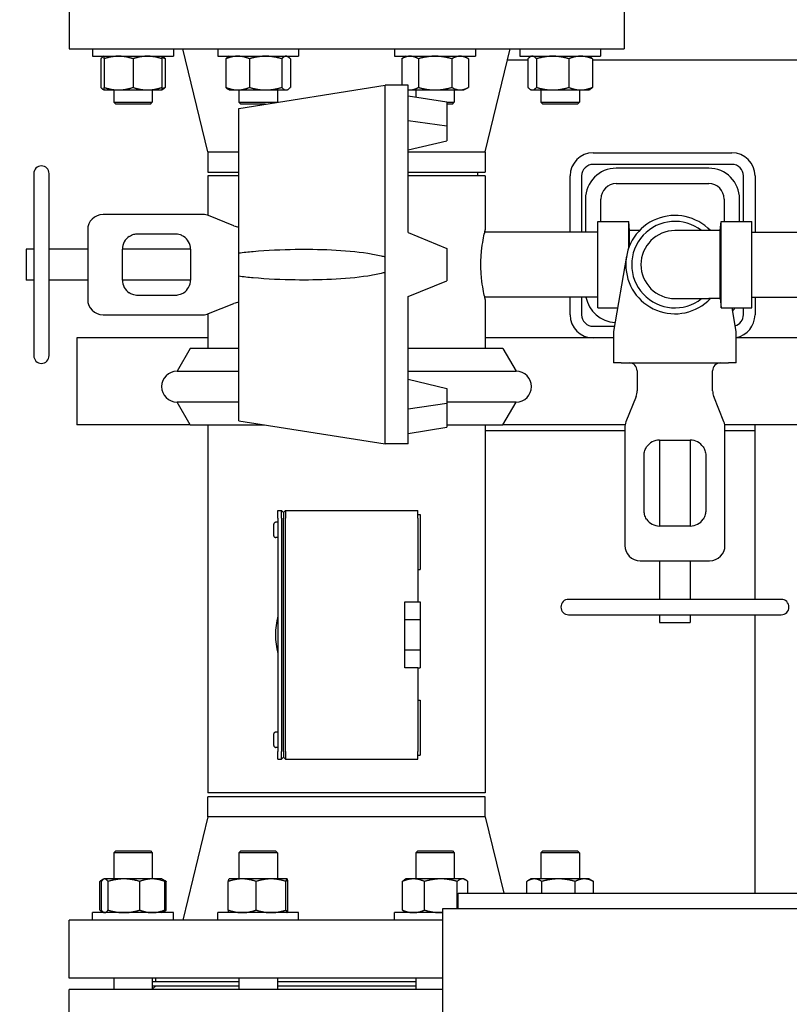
# Model space of a CAD drawing. Header units: inches. Extents: x 24 to 1128, y -69 to 748.
# Tile 307 of 656: x 377 to 390, y 633 to 649. Entities that reach past the tile are written whole.
import ezdxf

# ---------------------------------------------------------------- set-up
doc = ezdxf.new("R2010")
doc.units = ezdxf.units.IN
doc.header["$LTSCALE"] = 32
doc.header["$MEASUREMENT"] = 0
doc.layers.add('Dimension (ANSI)', color=7, linetype='Continuous', lineweight=25)
doc.layers.add('Visible (ANSI)', color=7, linetype='Continuous', lineweight=30)
doc.styles.add('Note Text (ANSI)', font='tahoma.ttf')
doc.dimstyles.new('SB Fraction-16 (ANSI)', dxfattribs={"dimscale": 32, "dimtxt": 0.125, "dimasz": 0.098425, "dimexe": 0.125, "dimexo": 0.0625, "dimgap": 0.031496, "dimtad": 0, "dimtih": 1, "dimtoh": 1, "dimdec": 4, "dimrnd": 1e-08, "dimzin": 0, "dimdsep": 46, "dimlunit": 5, "dimtxsty": 'Note Text (ANSI)', "dimcen": 0.09, "dimdle": 0.393701, "dimclrd": 256, "dimclre": 256, "dimclrt": 256, "dimadec": 0, "dimazin": 3, "dimtfac": 0.96, "dimtofl": 0, "dimtmove": 0, "dimatfit": 3, "dimfxl": 1, "dimfrac": 2, "dimtolj": 1, "dimtzin": 12, "dimlwd": -1, "dimlwe": -1, "dimarcsym": 0})

# ---------------------------------------------------------------- blocks, each defined once
blk = doc.blocks.new('*D18')
at = {"layer": 'Defpoints', "color": 0, "transparency": 16777216}
for p in [(496.281, 687.669), (344.474, 549.669), (496.281, 549.669)]:
    blk.add_point(p, dxfattribs=at)
at = {"layer": 'Dimension (ANSI)', "transparency": 16777216}
for p, q in [((494.281, 687.669), (340.474, 687.669)), ((344.474, 684.519), (344.474, 621.768)), ((344.474, 552.818), (344.474, 615.569)), ((494.281, 549.669), (340.474, 549.669))]:
    blk.add_line(p, q, dxfattribs=at)
for points in [[(343.949, 684.519), (344.999, 684.519), (344.474, 687.669)], [(343.949, 552.818), (344.999, 552.818), (344.474, 549.669)]]:
    blk.add_solid(points, dxfattribs=at)
at = {"layer": 'Dimension (ANSI)', "transparency": 16777216, "insert": (340.372, 620.76), "char_height": 4, "attachment_point": 1, "style": 'Note Text (ANSI)'}
blk.add_mtext('\\A1;138', dxfattribs=at)

msp = doc.modelspace()

# ---------------------------------------------------------------- linework, layer by layer
at = {"layer": 'Visible (ANSI)'}
for p, q in [((378.15563, 649.29603), (378.15563, 648.35603)), ((387.15563, 649.29603), (387.15563, 648.35603)), ((378.15563, 648.35603), (387.15563, 648.35603)), ((378.53483, 648.35603), (378.53483, 648.23403)), ((379.84733, 648.35603), (379.84733, 648.23403)), ((380.40563, 646.6827), (380.00063, 648.35603)), ((380.56432, 648.35603), (380.56432, 648.23403)), ((381.87682, 648.35603), (381.87682, 648.23403)), ((383.43445, 648.35603), (383.43445, 648.23403)), ((384.74695, 648.35603), (384.74695, 648.23403)), ((384.90563, 646.6827), (385.31063, 648.35603)), ((385.46393, 648.35603), (385.46393, 648.23403)), ((386.77643, 648.35603), (386.77643, 648.23403)), ((378.53483, 648.23403), (379.84733, 648.23403)), ((378.66826, 648.19216), (378.66826, 647.7289)), ((378.72233, 648.23403), (378.7058, 648.22448)), ((378.72233, 648.19216), (378.72233, 647.7289)), ((379.19108, 648.19216), (379.19108, 647.7289)), ((379.65983, 648.23403), (379.67637, 648.22448)), ((379.65983, 648.19216), (379.65983, 647.7289)), ((379.71391, 648.19216), (379.71391, 647.7289)), ((380.56432, 648.23403), (381.87682, 648.23403)), ((380.69775, 648.19216), (380.69775, 647.7289)), ((380.75182, 648.23403), (380.73528, 648.22448)), ((381.08048, 648.19216), (381.08048, 647.7289)), ((381.6033, 648.19216), (381.6033, 647.7289)), ((381.68932, 648.23403), (381.70586, 648.22448)), ((381.74339, 648.19216), (381.74339, 647.7289)), ((383.43445, 648.23403), (384.74695, 648.23403)), ((383.62195, 648.23403), (383.54943, 648.19216)), ((383.54943, 648.19216), (383.54943, 647.76228)), ((383.82006, 648.19216), (383.82006, 647.7289)), ((384.36133, 648.19216), (384.36133, 647.7289)), ((384.55945, 648.23403), (384.63196, 648.19216)), ((384.63196, 648.19216), (384.63196, 647.7289)), ((385.59736, 648.16853), (385.26525, 648.16853)), ((385.46393, 648.23403), (386.77643, 648.23403)), ((385.59736, 648.19216), (385.59736, 647.7289)), ((385.65143, 648.23403), (385.6349, 648.22448)), ((385.73745, 648.19216), (385.73745, 647.7289)), ((386.26027, 648.19216), (386.26027, 647.7289)), ((386.58893, 648.23403), (386.60547, 648.22448)), ((386.643, 648.19216), (386.643, 647.7289)), ((390.71813, 648.16853), (386.643, 648.16853)), ((378.72233, 647.68703), (378.7058, 647.69658)), ((378.72233, 647.68703), (378.95671, 647.68703)), ((378.87858, 647.68703), (378.87858, 647.48733)), ((378.95671, 647.68703), (379.42546, 647.68703)), ((379.42546, 647.68703), (379.65983, 647.68703)), ((379.50358, 647.68703), (379.50358, 647.48733)), ((379.65983, 647.68703), (379.67637, 647.69658)), ((380.75182, 647.68703), (380.73528, 647.69658)), ((380.75182, 647.68703), (380.88911, 647.68703)), ((380.88911, 647.68703), (381.34189, 647.68703)), ((380.90563, 647.38728), (383.28063, 647.76228)), ((380.90807, 647.68703), (380.90807, 647.48733)), ((381.34189, 647.68703), (381.67335, 647.68703)), ((381.53307, 647.68703), (381.53307, 647.48733)), ((381.67335, 647.68703), (381.68932, 647.68703)), ((381.68932, 647.68703), (381.70586, 647.69658)), ((383.28063, 644.98186), (383.28063, 647.76228)), ((383.65563, 647.76228), (383.28063, 647.76228)), ((383.65563, 645.37433), (383.65563, 647.76228)), ((383.65563, 647.68703), (383.68475, 647.68703)), ((383.68475, 647.68703), (384.0907, 647.68703)), ((383.7782, 647.68703), (383.7782, 647.57232)), ((384.0907, 647.68703), (384.49665, 647.68703)), ((384.4032, 647.68703), (384.4032, 647.48733)), ((384.49665, 647.68703), (384.55945, 647.68703)), ((384.55945, 647.68703), (384.63196, 647.7289)), ((385.65143, 647.68703), (385.6349, 647.69658)), ((385.65143, 647.68703), (385.6674, 647.68703)), ((385.6674, 647.68703), (385.99886, 647.68703)), ((385.80768, 647.68703), (385.80768, 647.48733)), ((385.99886, 647.68703), (386.45164, 647.68703)), ((386.43268, 647.68703), (386.43268, 647.48733)), ((386.45164, 647.68703), (386.58893, 647.68703)), ((386.58893, 647.68703), (386.60547, 647.69658)), ((378.87858, 647.48733), (379.50358, 647.48733)), ((378.90988, 647.45603), (378.87858, 647.48733)), ((379.47228, 647.45603), (378.90988, 647.45603)), ((379.47228, 647.45603), (379.50358, 647.48733)), ((380.90807, 647.48733), (381.53307, 647.48733)), ((380.93937, 647.45603), (380.90807, 647.48733)), ((381.34105, 647.45603), (380.93937, 647.45603)), ((381.53191, 647.48616), (381.53307, 647.48733)), ((383.65563, 647.59172), (384.28063, 647.49279)), ((384.28063, 647.49279), (384.28063, 647.10371)), ((384.28063, 647.48733), (384.4032, 647.48733)), ((384.3719, 647.45603), (384.28063, 647.45603)), ((384.3719, 647.45603), (384.4032, 647.48733)), ((385.80768, 647.48733), (386.43268, 647.48733)), ((385.83898, 647.45603), (385.80768, 647.48733)), ((386.40138, 647.45603), (385.83898, 647.45603)), ((386.40138, 647.45603), (386.43268, 647.48733)), ((380.90563, 645.0453), (380.90563, 647.38728)), ((383.65563, 647.19236), (384.28063, 647.10371)), ((384.28063, 647.10371), (384.28063, 646.86418)), ((383.65563, 646.71501), (384.28063, 646.86418)), ((380.40563, 646.6827), (380.90563, 646.6827)), ((380.40563, 646.6827), (380.40563, 646.35603)), ((383.65563, 646.6827), (384.90563, 646.6827)), ((384.90563, 646.6827), (384.90563, 646.35603)), ((386.65563, 646.66853), (388.90563, 646.66853)), ((377.58063, 646.33103), (377.58063, 643.38103)), ((377.83063, 643.38103), (377.83063, 646.33103)), ((380.40563, 646.35603), (380.90563, 646.35603)), ((383.65563, 646.35603), (384.90563, 646.35603)), ((384.78063, 646.35603), (384.78063, 646.29353)), ((388.90563, 646.48103), (386.65563, 646.48103)), ((388.53063, 646.41853), (387.03063, 646.41853)), ((380.90563, 646.29353), (380.40563, 646.29353)), ((380.40563, 646.29353), (380.40563, 645.65517)), ((384.90563, 646.29353), (383.65563, 646.29353)), ((384.90563, 646.29353), (384.90563, 645.41853)), ((386.28063, 645.38103), (386.28063, 646.29353)), ((386.46813, 646.29353), (386.46813, 645.38103)), ((389.09313, 645.55653), (389.09313, 646.29353)), ((389.28063, 646.29353), (389.28063, 645.38103)), ((387.03063, 646.16853), (388.53063, 646.16853)), ((386.53063, 645.91853), (386.53063, 645.38103)), ((386.78063, 645.55653), (386.78063, 645.91853)), ((388.78063, 645.91853), (388.78063, 645.55653)), ((389.03063, 645.55653), (389.03063, 645.91853)), ((380.32499, 645.66853), (378.70563, 645.66853)), ((380.82843, 645.48641), (380.41783, 645.65065)), ((386.73113, 644.15553), (386.73113, 645.55653)), ((386.73113, 645.55653), (387.23113, 645.55653)), ((387.23113, 645.12531), (387.23113, 645.55653)), ((387.24513, 645.40703), (387.23113, 645.55653)), ((388.71713, 645.40703), (388.73113, 645.55653)), ((388.73113, 644.15553), (388.73113, 645.55653)), ((388.73113, 645.55653), (389.23113, 645.55653)), ((389.23113, 644.15553), (389.23113, 645.55653)), ((378.45563, 645.41853), (378.45563, 644.85603)), ((383.65563, 645.37433), (384.28063, 645.11624)), ((386.73113, 645.38103), (384.89655, 645.38103)), ((387.24513, 645.1615), (387.24513, 645.40703)), ((387.40545, 645.40703), (387.24513, 645.40703)), ((388.53213, 645.40703), (387.98113, 645.40703)), ((388.71713, 645.40703), (388.53213, 645.40703)), ((388.71713, 644.30503), (388.71713, 645.40703)), ((389.23113, 645.38103), (390.23113, 645.38103)), ((379.26863, 645.35603), (379.87313, 645.35603)), ((377.45563, 645.10603), (377.45563, 644.60603)), ((377.58063, 645.10603), (377.45563, 645.10603)), ((378.45563, 645.10603), (377.83063, 645.10603)), ((379.01863, 644.60603), (379.01863, 645.10603)), ((380.12313, 645.10603), (379.01863, 645.10603)), ((380.12313, 645.10603), (380.12313, 644.60603)), ((384.28063, 645.11624), (384.28063, 644.59579)), ((380.90563, 644.66676), (380.90563, 645.0453)), ((383.28063, 644.7302), (383.28063, 644.98186)), ((387.19573, 644.99073), (386.98684, 643.77277)), ((378.45563, 644.85603), (378.45563, 644.29353)), ((377.58063, 644.60603), (377.45563, 644.60603)), ((378.45563, 644.60603), (377.83063, 644.60603)), ((380.12313, 644.60603), (379.01863, 644.60603)), ((380.90563, 642.32478), (380.90563, 644.66676)), ((383.28063, 641.94978), (383.28063, 644.7302)), ((383.65563, 644.33773), (384.28063, 644.59579)), ((387.24513, 644.55055), (387.24513, 644.55056)), ((379.87313, 644.35603), (379.26863, 644.35603)), ((383.65563, 641.94978), (383.65563, 644.33773)), ((386.73113, 644.33103), (384.89655, 644.33103)), ((384.90563, 644.29353), (384.90563, 643.49853)), ((386.28063, 644.04353), (386.28063, 644.33103)), ((386.46813, 644.33103), (386.46813, 644.04353)), ((387.98113, 644.30503), (388.53213, 644.30503)), ((388.71713, 644.30503), (388.53213, 644.30503)), ((388.71713, 644.30503), (388.73113, 644.15553)), ((389.23113, 644.33103), (390.23113, 644.33103)), ((389.28063, 644.33103), (389.28063, 644.04353)), ((380.41783, 644.06141), (380.82843, 644.22565)), ((386.73113, 644.15553), (387.05248, 644.15553)), ((388.73113, 644.15553), (389.23113, 644.15553)), ((388.97543, 643.77277), (388.90978, 644.15553)), ((389.09313, 644.04353), (389.09313, 644.15553)), ((378.70563, 644.04353), (380.32499, 644.04353)), ((380.40563, 644.05689), (380.40563, 643.49853)), ((386.65563, 643.85603), (387.00112, 643.85603)), ((380.40563, 643.66853), (378.28063, 643.66853)), ((378.28063, 643.66853), (378.28063, 642.25853)), ((386.98504, 643.66853), (384.90563, 643.66853)), ((386.98504, 643.75164), (386.98504, 643.26228)), ((388.97723, 643.26228), (388.97723, 643.75164)), ((394.19611, 643.66853), (388.97723, 643.66853)), ((380.11925, 643.49853), (379.90563, 643.12853)), ((380.90563, 643.49853), (380.11925, 643.49853)), ((385.19201, 643.49853), (383.65563, 643.49853)), ((385.19201, 643.49853), (385.40563, 643.12853)), ((387.11004, 643.26228), (386.98504, 643.26228)), ((387.11004, 643.26228), (388.85223, 643.26228)), ((388.97723, 643.26228), (388.85223, 643.26228)), ((379.90563, 643.12853), (380.90563, 643.12853)), ((383.65563, 643.12853), (385.40563, 643.12853)), ((383.65563, 642.99705), (384.28063, 642.84787)), ((387.36863, 643.13728), (387.36863, 642.81043)), ((388.59363, 642.81043), (388.59363, 643.13728)), ((384.28063, 642.84787), (384.28063, 642.6084)), ((387.35075, 642.71758), (387.18651, 642.30698)), ((388.77575, 642.30698), (388.61151, 642.71758)), ((380.90563, 642.62853), (379.90563, 642.62853)), ((380.11925, 642.25853), (379.90563, 642.62853)), ((383.65563, 642.5197), (384.28063, 642.6084)), ((385.40563, 642.62853), (384.28063, 642.62853)), ((384.28063, 642.6084), (384.28063, 642.41384)), ((385.19201, 642.25853), (385.40563, 642.62853)), ((384.28063, 642.41384), (384.28063, 642.21928)), ((380.11925, 642.25853), (378.28063, 642.25853)), ((380.11925, 642.25853), (381.32522, 642.25853)), ((380.40563, 642.25853), (380.40563, 636.29353)), ((380.90563, 642.32478), (383.28063, 641.94978)), ((383.65563, 642.12034), (384.28063, 642.21928)), ((384.28063, 642.25853), (385.19201, 642.25853)), ((384.90563, 642.25853), (384.90563, 636.29353)), ((387.17261, 642.25853), (385.19201, 642.25853)), ((387.16863, 642.21413), (387.16863, 640.30603)), ((394.38157, 642.25853), (388.78966, 642.25853)), ((388.79363, 640.30603), (388.79363, 642.21413)), ((390.69063, 642.25853), (389.28063, 642.25853)), ((389.28063, 639.43103), (389.28063, 642.25853)), ((384.90563, 642.16853), (387.16863, 642.16853)), ((388.79363, 642.16853), (389.28063, 642.16853)), ((383.65563, 641.94978), (383.28063, 641.94978)), ((387.73113, 642.01228), (388.23113, 642.01228)), ((387.73113, 642.01228), (387.73113, 640.61903)), ((388.23113, 642.01228), (388.23113, 640.61903)), ((387.48113, 640.86903), (387.48113, 641.76228)), ((388.48113, 641.76228), (388.48113, 640.86903)), ((381.54038, 640.87103), (381.60213, 640.87103)), ((381.54038, 640.74603), (381.54038, 640.87103)), ((381.54038, 640.74603), (381.54038, 636.96603)), ((381.60213, 640.87103), (381.63338, 640.83978)), ((381.60213, 640.74603), (381.60213, 640.87103)), ((381.60213, 640.74603), (381.60213, 636.96603)), ((381.63338, 640.83978), (381.66463, 640.87103)), ((381.63338, 640.83978), (381.63338, 640.74603)), ((381.63338, 636.96603), (381.63338, 640.74603)), ((381.66463, 640.87103), (381.66463, 640.74603)), ((381.66463, 640.87103), (383.81038, 640.87103)), ((381.66463, 636.96603), (381.66463, 640.74603)), ((383.81038, 640.74603), (383.81038, 640.87103)), ((383.81038, 640.80853), (383.85038, 640.80853)), ((383.81038, 640.74603), (383.81038, 639.39182)), ((383.85038, 640.80853), (383.85038, 639.91303)), ((381.47538, 640.46281), (381.47538, 640.64924)), ((381.54038, 640.68063), (381.50663, 640.68063)), ((388.23113, 640.61903), (387.73113, 640.61903)), ((381.54038, 640.43143), (381.50663, 640.43143)), ((387.41863, 640.05603), (387.98113, 640.05603)), ((387.73113, 640.05603), (387.73113, 639.43103)), ((387.98113, 640.05603), (388.54363, 640.05603)), ((388.23113, 640.05603), (388.23113, 639.43103)), ((383.81038, 639.91303), (383.85038, 639.91303)), ((383.60038, 639.39182), (383.81038, 639.39182)), ((383.60038, 639.10603), (383.60038, 639.39182)), ((383.81038, 639.39182), (383.85038, 639.39182)), ((383.85038, 639.39182), (383.85038, 639.10603)), ((389.70613, 639.43103), (386.25613, 639.43103)), ((386.25613, 639.18103), (389.70613, 639.18103)), ((387.73113, 639.18103), (387.73113, 639.05603)), ((388.23113, 639.18103), (388.23113, 639.05603)), ((389.28063, 634.66853), (389.28063, 639.18103)), ((383.60038, 639.10603), (383.85038, 639.10603)), ((383.60038, 638.60603), (383.60038, 639.10603)), ((383.85038, 639.10603), (383.85038, 638.60603)), ((387.73113, 639.05603), (388.23113, 639.05603)), ((383.85038, 638.60603), (383.60038, 638.60603)), ((383.60038, 638.32024), (383.60038, 638.60603)), ((383.85038, 638.60603), (383.85038, 638.32024)), ((383.81038, 638.32024), (383.60038, 638.32024)), ((383.81038, 638.32024), (383.85038, 638.32024)), ((383.81038, 638.32024), (383.81038, 636.96603)), ((383.81038, 637.79903), (383.85038, 637.79903)), ((383.85038, 637.79903), (383.85038, 636.90353)), ((381.47538, 637.06281), (381.47538, 637.24924)), ((381.54038, 637.28063), (381.50663, 637.28063)), ((381.54038, 637.03143), (381.50663, 637.03143)), ((381.54038, 636.84103), (381.54038, 636.96603)), ((381.60213, 636.84103), (381.60213, 636.96603)), ((381.63338, 636.96603), (381.63338, 636.87228)), ((381.66463, 636.96603), (381.66463, 636.84103)), ((383.81038, 636.84103), (383.81038, 636.96603)), ((381.54038, 636.84103), (381.60213, 636.84103)), ((381.63338, 636.87228), (381.60213, 636.84103)), ((381.63338, 636.87228), (381.66463, 636.84103)), ((381.66463, 636.84103), (383.81038, 636.84103)), ((383.81038, 636.90353), (383.85038, 636.90353)), ((384.90563, 636.29353), (380.40563, 636.29353)), ((384.90563, 636.23103), (380.40563, 636.23103)), ((380.40563, 635.90436), (380.40563, 636.23103)), ((384.90563, 635.90436), (384.90563, 636.23103)), ((380.40563, 635.90436), (380.00063, 634.23103)), ((384.90563, 635.90436), (380.40563, 635.90436)), ((384.90563, 635.90436), (385.20474, 634.66853)), ((378.90988, 635.35603), (378.87858, 635.32473)), ((379.50358, 635.32473), (378.87858, 635.32473)), ((378.87858, 635.32473), (378.87858, 634.90003)), ((378.90988, 635.35603), (379.47228, 635.35603)), ((379.47228, 635.35603), (379.50358, 635.32473)), ((379.50358, 635.32473), (379.50358, 634.90003)), ((380.93937, 635.35603), (380.90807, 635.32473)), ((381.53307, 635.32473), (380.90807, 635.32473)), ((380.90807, 635.32473), (380.90807, 634.90003)), ((380.93937, 635.35603), (381.50177, 635.35603)), ((381.50177, 635.35603), (381.53307, 635.32473)), ((381.53307, 635.32473), (381.53307, 634.90003)), ((383.8095, 635.35603), (383.7782, 635.32473)), ((384.4032, 635.32473), (383.7782, 635.32473)), ((383.7782, 635.32473), (383.7782, 634.90003)), ((383.8095, 635.35603), (384.3719, 635.35603)), ((384.3719, 635.35603), (384.4032, 635.32473)), ((384.4032, 635.32473), (384.4032, 634.90003)), ((385.83898, 635.35603), (385.80768, 635.32473)), ((386.43268, 635.32473), (385.80768, 635.32473)), ((385.80768, 635.32473), (385.80768, 634.90003)), ((385.83898, 635.35603), (386.40138, 635.35603)), ((386.40138, 635.35603), (386.43268, 635.32473)), ((386.43268, 635.32473), (386.43268, 634.90003)), ((378.65079, 634.3949), (378.65079, 634.85816)), ((378.71262, 634.89442), (378.66699, 634.86808)), ((378.67759, 634.3949), (378.67759, 634.85816)), ((378.72233, 634.90003), (378.71262, 634.89442)), ((378.73186, 634.90003), (378.72233, 634.90003)), ((379.04288, 634.90003), (378.73186, 634.90003)), ((378.78613, 634.3949), (378.78613, 634.85816)), ((379.50211, 634.90003), (379.04288, 634.90003)), ((379.29963, 634.3949), (379.29963, 634.85816)), ((379.65983, 634.90003), (379.50211, 634.90003)), ((379.65983, 634.90003), (379.66955, 634.89442)), ((379.66955, 634.89442), (379.71518, 634.86808)), ((379.70458, 634.3949), (379.70458, 634.85816)), ((379.73138, 634.3949), (379.73138, 634.85816)), ((380.73646, 634.3949), (380.73646, 634.85816)), ((380.75182, 634.90003), (380.75098, 634.89954)), ((380.96232, 634.90003), (380.75182, 634.90003)), ((381.43022, 634.90003), (380.96232, 634.90003)), ((381.18817, 634.3949), (381.18817, 634.85816)), ((381.68848, 634.90003), (381.43022, 634.90003)), ((381.67228, 634.3949), (381.67228, 634.85816)), ((381.68932, 634.90003), (381.68848, 634.90003)), ((381.68932, 634.90003), (381.69016, 634.89954)), ((381.70468, 634.3949), (381.70468, 634.85816)), ((383.56042, 634.3949), (383.56042, 634.85816)), ((383.62195, 634.90003), (383.5966, 634.8854)), ((383.73999, 634.90003), (383.62195, 634.90003)), ((384.1847, 634.90003), (383.73999, 634.90003)), ((383.91956, 634.3949), (383.91956, 634.85816)), ((384.5354, 634.90003), (384.1847, 634.90003)), ((384.44983, 634.41853), (384.44983, 634.85816)), ((384.55945, 634.90003), (384.5354, 634.90003)), ((384.55945, 634.90003), (384.58479, 634.8854)), ((384.62097, 634.66853), (384.62097, 634.85816)), ((385.57989, 634.66853), (385.57989, 634.85816)), ((385.65143, 634.90003), (385.59609, 634.86808)), ((385.70093, 634.90003), (385.65143, 634.90003)), ((386.09212, 634.90003), (385.70093, 634.90003)), ((385.82197, 634.66853), (385.82197, 634.85816)), ((386.51137, 634.90003), (386.09212, 634.90003)), ((386.36227, 634.66853), (386.36227, 634.85816)), ((386.58893, 634.90003), (386.51137, 634.90003)), ((386.58893, 634.90003), (386.64427, 634.86808)), ((386.66048, 634.66853), (386.66048, 634.85816)), ((384.46443, 634.66853), (397.71813, 634.66853)), ((384.46443, 634.41853), (384.46443, 634.66853)), ((378.71262, 634.35864), (378.66699, 634.38498)), ((379.66955, 634.35864), (379.71518, 634.38498)), ((383.62195, 634.35303), (383.5966, 634.36766)), ((384.21443, 634.41853), (418.94495, 634.41853)), ((384.21443, 631.79353), (384.21443, 634.41853)), ((384.21443, 634.23103), (378.15563, 634.23103)), ((378.15563, 633.29103), (378.15563, 634.23103)), ((379.84733, 634.35303), (378.53483, 634.35303)), ((378.53483, 634.23103), (378.53483, 634.35303)), ((378.72233, 634.35303), (378.71262, 634.35864)), ((379.65983, 634.35303), (379.66955, 634.35864)), ((379.84733, 634.23103), (379.84733, 634.35303)), ((381.87682, 634.35303), (380.56432, 634.35303)), ((380.56432, 634.23103), (380.56432, 634.35303)), ((380.75182, 634.35303), (380.75098, 634.35352)), ((381.68932, 634.35303), (381.69016, 634.35352)), ((381.87682, 634.23103), (381.87682, 634.35303)), ((384.21443, 634.35303), (383.43445, 634.35303)), ((383.43445, 634.23103), (383.43445, 634.35303)), ((384.21443, 633.29103), (378.15563, 633.29103)), ((378.87858, 633.29103), (378.87858, 633.10853)), ((379.50358, 633.29103), (379.50358, 633.10853)), ((379.56063, 633.23103), (379.56063, 633.29103)), ((380.90807, 633.29103), (380.90807, 633.10853)), ((381.53307, 633.29103), (381.53307, 633.10853)), ((383.7782, 633.29103), (383.7782, 633.10853)), ((384.21443, 633.10853), (378.15563, 633.10853)), ((378.15563, 632.16853), (378.15563, 633.10853)), ((380.90807, 633.23103), (379.50358, 633.23103)), ((379.50358, 633.16853), (380.90807, 633.16853)), ((379.56063, 633.16853), (379.50358, 633.11148)), ((383.7782, 633.23103), (381.53307, 633.23103)), ((381.53307, 633.16853), (383.7782, 633.16853))]:
    msp.add_line(p, q, dxfattribs=at)
for centre, radius, start, end in [((386.65563, 646.29353), 0.375, 90, 180), ((388.90563, 646.29353), 0.375, 0, 90), ((377.70563, 646.33103), 0.125, 0, 180), ((386.65563, 646.29353), 0.1875, 90, 180), ((387.03063, 645.91853), 0.5, 90, 180), ((388.53063, 645.91853), 0.5, 0, 90), ((388.90563, 646.29353), 0.1875, 0, 90), ((387.03063, 645.91853), 0.25, 90, 180), ((388.53063, 645.91853), 0.25, 0, 90), ((378.70563, 645.41853), 0.25, 90, 180), ((380.32499, 645.41853), 0.25, 68.198591, 90), ((387.98113, 644.85603), 0.79687, 43.745077, 316.254923), ((387.98113, 644.85603), 0.7005, 51.86714, 308.13286), ((380.92128, 645.71853), 0.25, 248.198591, 266.411948), ((387.98113, 644.85603), 0.551, 90, 270), ((379.26863, 645.10603), 0.25, 123.55731, 180), ((379.87313, 645.10603), 0.25, 0, 56.44269), ((379.26863, 644.60603), 0.25, 180, 236.44269), ((379.87313, 644.60603), 0.25, 303.55731, 0), ((378.70563, 644.29353), 0.25, 180, 270), ((387.03063, 644.41853), 0.5, 190.078658, 267.852532), ((380.92128, 643.99353), 0.25, 93.588052, 111.801409), ((388.53063, 644.41853), 0.5, 320.915348, 328.264413), ((380.32499, 644.29353), 0.25, 270, 291.801409), ((386.65563, 644.04353), 0.375, 180, 270), ((386.65563, 644.04353), 0.1875, 180, 270), ((388.90563, 644.04353), 0.1875, 286.784574, 0), ((388.90563, 644.04353), 0.375, 281.006285, 0), ((387.11004, 643.75164), 0.125, 170.268146, 180), ((388.85223, 643.75164), 0.125, 0, 9.731854), ((377.70563, 643.38103), 0.125, 180, 0), ((387.24363, 643.13728), 0.125, 0, 90), ((388.71863, 643.13728), 0.125, 90, 180), ((379.90563, 642.87853), 0.25, 90, 270), ((385.40563, 642.87853), 0.25, 270, 90), ((387.11863, 642.81043), 0.25, 338.198591, 0), ((388.84363, 642.81043), 0.25, 180, 201.801409), ((387.41863, 642.21413), 0.25, 158.198591, 180), ((388.54363, 642.21413), 0.25, 0, 21.801409), ((387.73113, 641.76228), 0.25, 90, 146.44269), ((388.23113, 641.76228), 0.25, 33.55731, 90), ((387.73113, 640.86903), 0.25, 213.55731, 270), ((388.23113, 640.86903), 0.25, 270, 326.44269), ((387.41863, 640.30603), 0.25, 180, 270), ((388.54363, 640.30603), 0.25, 270, 0), ((386.25613, 639.30603), 0.125, 90, 270), ((389.70613, 639.30603), 0.125, 270, 90), ((382.65563, 638.85603), 1.155, 164.924606, 195.075394)]:
    msp.add_arc(centre, radius, start, end, dxfattribs=at)
for points, weights in [([(378.72233, 648.23169), (378.69712, 648.22435), (378.66826, 648.19216)], [1.01375847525, 1.02892942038, 1]), ([(378.72233, 648.19216), (378.72233, 648.23403), (378.72233, 648.23403)], [1, 1.0379548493, 1]), ([(378.95671, 648.23403), (378.84794, 648.23403), (378.72233, 648.19216)], [1, 1.0379548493, 1]), ([(379.19108, 648.19216), (379.06548, 648.23403), (378.95671, 648.23403)], [1, 1.0379548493, 1]), ([(379.42546, 648.23403), (379.31669, 648.23403), (379.19108, 648.19216)], [1, 1.0379548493, 1]), ([(379.65983, 648.19216), (379.53423, 648.23403), (379.42546, 648.23403)], [1, 1.0379548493, 1]), ([(379.65983, 648.23403), (379.65983, 648.23403), (379.65983, 648.19216)], [1, 1.0379548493, 1]), ([(379.71391, 648.19216), (379.686, 648.20356), (379.65983, 648.21173)], [1, 1.01005189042, 1.01477953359]), ([(379.67637, 648.22448), (379.69412, 648.21424), (379.71391, 648.19216)], [1.01895290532, 1.01965956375, 1]), ([(380.88911, 648.23403), (380.8003, 648.23403), (380.69775, 648.19216)], [1, 1.0379548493, 1]), ([(380.69775, 648.19216), (380.71754, 648.21424), (380.73528, 648.22448)], [1, 1.01965956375, 1.01895290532]), ([(381.08048, 648.19216), (380.97793, 648.23403), (380.88911, 648.23403)], [1, 1.0379548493, 1]), ([(381.34189, 648.23403), (381.22057, 648.23403), (381.08048, 648.19216)], [1, 1.0379548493, 1]), ([(381.6033, 648.19216), (381.46321, 648.23403), (381.34189, 648.23403)], [1, 1.0379548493, 1]), ([(381.67335, 648.23403), (381.64084, 648.23403), (381.6033, 648.19216)], [1, 1.0379548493, 1]), ([(381.74339, 648.19216), (381.70586, 648.23403), (381.67335, 648.23403)], [1, 1.0379548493, 1]), ([(383.68475, 648.23403), (383.62195, 648.23403), (383.54943, 648.19216)], [1, 1.0379548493, 1]), ([(383.82006, 648.19216), (383.74755, 648.23403), (383.68475, 648.23403)], [1, 1.0379548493, 1]), ([(384.0907, 648.23403), (383.96509, 648.23403), (383.82006, 648.19216)], [1, 1.0379548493, 1]), ([(384.36133, 648.19216), (384.2163, 648.23403), (384.0907, 648.23403)], [1, 1.0379548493, 1]), ([(384.49665, 648.23403), (384.43384, 648.23403), (384.36133, 648.19216)], [1, 1.0379548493, 1]), ([(384.63196, 648.19216), (384.55945, 648.23403), (384.49665, 648.23403)], [1, 1.0379548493, 1]), ([(385.6674, 648.23403), (385.6349, 648.23403), (385.59736, 648.19216)], [1, 1.0379548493, 1]), ([(385.73745, 648.19216), (385.69991, 648.23403), (385.6674, 648.23403)], [1, 1.0379548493, 1]), ([(385.99886, 648.23403), (385.87754, 648.23403), (385.73745, 648.19216)], [1, 1.0379548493, 1]), ([(386.26027, 648.19216), (386.12018, 648.23403), (385.99886, 648.23403)], [1, 1.0379548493, 1]), ([(386.45164, 648.23403), (386.36282, 648.23403), (386.26027, 648.19216)], [1, 1.0379548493, 1]), ([(386.643, 648.19216), (386.54045, 648.23403), (386.45164, 648.23403)], [1, 1.0379548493, 1]), ([(386.60547, 648.22448), (386.62321, 648.21424), (386.643, 648.19216)], [1.01895290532, 1.01965956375, 1]), ([(378.66826, 647.7289), (378.69712, 647.69671), (378.72233, 647.68937)], [1, 1.02892942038, 1.01375847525]), ([(378.72233, 647.68703), (378.72233, 647.68703), (378.72233, 647.7289)], [1, 1.0379548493, 1]), ([(378.72233, 647.7289), (378.84794, 647.68703), (378.95671, 647.68703)], [1, 1.0379548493, 1]), ([(378.95671, 647.68703), (379.06548, 647.68703), (379.19108, 647.7289)], [1, 1.0379548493, 1]), ([(379.19108, 647.7289), (379.31669, 647.68703), (379.42546, 647.68703)], [1, 1.0379548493, 1]), ([(379.42546, 647.68703), (379.53423, 647.68703), (379.65983, 647.7289)], [1, 1.0379548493, 1]), ([(379.65983, 647.70933), (379.686, 647.7175), (379.71391, 647.7289)], [1.01477953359, 1.01005189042, 1]), ([(379.65983, 647.7289), (379.65983, 647.68703), (379.65983, 647.68703)], [1, 1.0379548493, 1]), ([(379.71391, 647.7289), (379.69412, 647.70682), (379.67637, 647.69658)], [1, 1.01965956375, 1.01895290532]), ([(380.73528, 647.69658), (380.71754, 647.70682), (380.69775, 647.7289)], [1.01895290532, 1.01965956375, 1]), ([(380.69775, 647.7289), (380.8003, 647.68703), (380.88911, 647.68703)], [1, 1.0379548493, 1]), ([(380.88911, 647.68703), (380.97793, 647.68703), (381.08048, 647.7289)], [1, 1.0379548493, 1]), ([(381.08048, 647.7289), (381.22057, 647.68703), (381.34189, 647.68703)], [1, 1.0379548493, 1]), ([(381.34189, 647.68703), (381.46321, 647.68703), (381.6033, 647.7289)], [1, 1.0379548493, 1]), ([(381.6033, 647.7289), (381.64084, 647.68703), (381.67335, 647.68703)], [1, 1.0379548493, 1]), ([(381.67335, 647.68703), (381.70586, 647.68703), (381.74339, 647.7289)], [1, 1.0379548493, 1]), ([(383.65563, 647.68911), (383.67025, 647.68703), (383.68475, 647.68703)], [1.01320985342, 1.00851541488, 1]), ([(383.68475, 647.68703), (383.74755, 647.68703), (383.82006, 647.7289)], [1, 1.0379548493, 1]), ([(383.82006, 647.7289), (383.96509, 647.68703), (384.0907, 647.68703)], [1, 1.0379548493, 1]), ([(384.0907, 647.68703), (384.2163, 647.68703), (384.36133, 647.7289)], [1, 1.0379548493, 1]), ([(384.36133, 647.7289), (384.43384, 647.68703), (384.49665, 647.68703)], [1, 1.0379548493, 1]), ([(384.49665, 647.68703), (384.55945, 647.68703), (384.63196, 647.7289)], [1, 1.0379548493, 1]), ([(385.59736, 647.7289), (385.6349, 647.68703), (385.6674, 647.68703)], [1, 1.0379548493, 1]), ([(385.6674, 647.68703), (385.69991, 647.68703), (385.73745, 647.7289)], [1, 1.0379548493, 1]), ([(385.73745, 647.7289), (385.87754, 647.68703), (385.99886, 647.68703)], [1, 1.0379548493, 1]), ([(385.99886, 647.68703), (386.12018, 647.68703), (386.26027, 647.7289)], [1, 1.0379548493, 1]), ([(386.26027, 647.7289), (386.36282, 647.68703), (386.45164, 647.68703)], [1, 1.0379548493, 1]), ([(386.45164, 647.68703), (386.54045, 647.68703), (386.643, 647.7289)], [1, 1.0379548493, 1]), ([(386.643, 647.7289), (386.62321, 647.70682), (386.60547, 647.69658)], [1, 1.01965956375, 1.01895290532]), ([(378.69936, 634.88432), (378.67614, 634.87452), (378.65079, 634.85816)], [1.01791936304, 1.01449643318, 1]), ([(378.73186, 634.90003), (378.70667, 634.90003), (378.67759, 634.85816)], [1, 1.0379548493, 1]), ([(378.78613, 634.85816), (378.75704, 634.90003), (378.73186, 634.90003)], [1, 1.0379548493, 1]), ([(379.04288, 634.90003), (378.92372, 634.90003), (378.78613, 634.85816)], [1, 1.0379548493, 1]), ([(379.29963, 634.85816), (379.16204, 634.90003), (379.04288, 634.90003)], [1, 1.0379548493, 1]), ([(379.50211, 634.90003), (379.40813, 634.90003), (379.29963, 634.85816)], [1, 1.0379548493, 1]), ([(379.70458, 634.85816), (379.59608, 634.90003), (379.50211, 634.90003)], [1, 1.0379548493, 1]), ([(379.66955, 634.89442), (379.68599, 634.88493), (379.70458, 634.85816)], [1.01768117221, 1.02393721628, 1]), ([(379.73138, 634.85816), (379.70963, 634.86956), (379.68925, 634.87773)], [1, 1.01005189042, 1.01477953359]), ([(379.71518, 634.86808), (379.72315, 634.86348), (379.73138, 634.85816)], [1.00817877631, 1.00466202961, 1]), ([(380.96232, 634.90003), (380.8575, 634.90003), (380.73646, 634.85816)], [1, 1.0379548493, 1]), ([(380.73646, 634.85816), (380.74423, 634.89565), (380.75098, 634.89954)], [1, 1.03384986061, 1.00732203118]), ([(381.18817, 634.85816), (381.06713, 634.90003), (380.96232, 634.90003)], [1, 1.0379548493, 1]), ([(381.43022, 634.90003), (381.31789, 634.90003), (381.18817, 634.85816)], [1, 1.0379548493, 1]), ([(381.67228, 634.85816), (381.54256, 634.90003), (381.43022, 634.90003)], [1, 1.0379548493, 1]), ([(381.68848, 634.90003), (381.68096, 634.90003), (381.67228, 634.85816)], [1, 1.0379548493, 1]), ([(381.70468, 634.85816), (381.696, 634.90003), (381.68848, 634.90003)], [1, 1.0379548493, 1]), ([(383.73999, 634.90003), (383.65665, 634.90003), (383.56042, 634.85816)], [1, 1.0379548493, 1]), ([(383.56042, 634.85816), (383.57934, 634.87543), (383.5966, 634.8854)], [1, 1.01531135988, 1.01826921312]), ([(383.91956, 634.85816), (383.82333, 634.90003), (383.73999, 634.90003)], [1, 1.0379548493, 1]), ([(384.1847, 634.90003), (384.06165, 634.90003), (383.91956, 634.85816)], [1, 1.0379548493, 1]), ([(384.44983, 634.85816), (384.30775, 634.90003), (384.1847, 634.90003)], [1, 1.0379548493, 1]), ([(384.5354, 634.90003), (384.49569, 634.90003), (384.44983, 634.85816)], [1, 1.0379548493, 1]), ([(384.62097, 634.85816), (384.57511, 634.90003), (384.5354, 634.90003)], [1, 1.0379548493, 1]), ([(385.70093, 634.90003), (385.64475, 634.90003), (385.57989, 634.85816)], [1, 1.0379548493, 1]), ([(385.82197, 634.85816), (385.75711, 634.90003), (385.70093, 634.90003)], [1, 1.0379548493, 1]), ([(386.09212, 634.90003), (385.96675, 634.90003), (385.82197, 634.85816)], [1, 1.0379548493, 1]), ([(386.36227, 634.85816), (386.2175, 634.90003), (386.09212, 634.90003)], [1, 1.0379548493, 1]), ([(386.51137, 634.90003), (386.44217, 634.90003), (386.36227, 634.85816)], [1, 1.0379548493, 1]), ([(386.66048, 634.85816), (386.58057, 634.90003), (386.51137, 634.90003)], [1, 1.0379548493, 1]), ([(386.64427, 634.86808), (386.65224, 634.86348), (386.66048, 634.85816)], [1.00817877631, 1.00466202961, 1]), ([(378.65079, 634.3949), (378.67614, 634.37854), (378.69936, 634.36874)], [1, 1.01449643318, 1.01791936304]), ([(378.67759, 634.3949), (378.70667, 634.35303), (378.73186, 634.35303)], [1, 1.0379548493, 1]), ([(378.73186, 634.35303), (378.75704, 634.35303), (378.78613, 634.3949)], [1, 1.0379548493, 1]), ([(378.78613, 634.3949), (378.92372, 634.35303), (379.04288, 634.35303)], [1, 1.0379548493, 1]), ([(379.04288, 634.35303), (379.16204, 634.35303), (379.29963, 634.3949)], [1, 1.0379548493, 1]), ([(379.29963, 634.3949), (379.40813, 634.35303), (379.50211, 634.35303)], [1, 1.0379548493, 1]), ([(379.50211, 634.35303), (379.59608, 634.35303), (379.70458, 634.3949)], [1, 1.0379548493, 1]), ([(379.70458, 634.3949), (379.68599, 634.36813), (379.66955, 634.35864)], [1, 1.02393721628, 1.01768117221]), ([(379.68925, 634.37533), (379.70963, 634.3835), (379.73138, 634.3949)], [1.01477953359, 1.01005189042, 1]), ([(379.73138, 634.3949), (379.72315, 634.38958), (379.71518, 634.38498)], [1, 1.00466202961, 1.00817877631]), ([(380.75098, 634.35352), (380.74423, 634.35741), (380.73646, 634.3949)], [1.00732203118, 1.03384986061, 1]), ([(380.73646, 634.3949), (380.8575, 634.35303), (380.96232, 634.35303)], [1, 1.0379548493, 1]), ([(380.96232, 634.35303), (381.06713, 634.35303), (381.18817, 634.3949)], [1, 1.0379548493, 1]), ([(381.18817, 634.3949), (381.31789, 634.35303), (381.43022, 634.35303)], [1, 1.0379548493, 1]), ([(381.43022, 634.35303), (381.54256, 634.35303), (381.67228, 634.3949)], [1, 1.0379548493, 1]), ([(381.67228, 634.3949), (381.68096, 634.35303), (381.68848, 634.35303)], [1, 1.0379548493, 1]), ([(381.68848, 634.35303), (381.696, 634.35303), (381.70468, 634.3949)], [1, 1.0379548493, 1]), ([(383.5966, 634.36766), (383.57934, 634.37763), (383.56042, 634.3949)], [1.01826921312, 1.01531135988, 1]), ([(383.56042, 634.3949), (383.65665, 634.35303), (383.73999, 634.35303)], [1, 1.0379548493, 1]), ([(383.73999, 634.35303), (383.82333, 634.35303), (383.91956, 634.3949)], [1, 1.0379548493, 1]), ([(383.91956, 634.3949), (384.06165, 634.35303), (384.1847, 634.35303)], [1, 1.0379548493, 1]), ([(384.1847, 634.35303), (384.19955, 634.35303), (384.21443, 634.3536)], [1, 1.0044327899, 1.00783015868])]:
    msp.add_rational_spline(points, weights, degree=2, dxfattribs=at)
for points, knots in [([(384.90563, 644.29353), (384.90563, 644.29353), (384.90477, 644.29694), (384.90126, 644.31125), (384.89861, 644.32215), (384.8886, 644.36527), (384.87914, 644.40851), (384.86126, 644.50806), (384.85166, 644.57111), (384.84142, 644.67498), (384.8387, 644.71112), (384.83508, 644.78391), (384.83419, 644.82055), (384.83419, 644.89151), (384.83508, 644.92815), (384.8387, 645.00094), (384.84142, 645.03708), (384.85166, 645.14095), (384.86126, 645.204), (384.87914, 645.30355), (384.8886, 645.34679), (384.89861, 645.38991), (384.90126, 645.40081), (384.90477, 645.41512), (384.90563, 645.41853), (384.90563, 645.41853)], [2.16268044, 2.16268044, 2.16268044, 2.16268044, 2.4329966, 2.4329966, 2.70331276, 2.70331276, 3.24394507, 3.24394507, 3.78465298, 3.78465298, 4.05500693, 4.05500693, 4.32536089, 4.32536089, 4.59571485, 4.59571485, 4.8660688, 4.8660688, 5.40677671, 5.40677671, 5.94740902, 5.94740902, 6.21772518, 6.21772518, 6.48804133, 6.48804133, 6.48804133, 6.48804133]), ([(379.13044, 645.31436), (379.15376, 645.32983), (379.19881, 645.34982), (379.24764, 645.35603), (379.26863, 645.35603)], [0, 0, 0, 0, 0.319889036, 0.559805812, 0.559805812, 0.559805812, 0.559805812]), ([(379.87313, 645.35603), (379.90112, 645.35603), (379.94986, 645.34774), (379.99383, 645.32597), (380.01133, 645.31436)], [-5.227447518, -5.227447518, -5.227447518, -5.227447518, -4.907558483, -4.667641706, -4.667641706, -4.667641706, -4.667641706]), ([(380.90563, 645.0453), (380.98317, 645.05528), (381.06183, 645.0636), (381.37336, 645.09165), (381.60785, 645.10181), (382.00628, 645.10766), (382.20951, 645.10547), (382.61476, 645.08587), (382.81679, 645.0688), (383.06769, 645.03037), (383.14245, 645.01701), (383.23744, 644.99389), (383.25924, 644.98815), (383.28063, 644.98186)], [1.08845993, 1.08845993, 1.08845993, 1.08845993, 1.64749949, 1.64749949, 3.29499898, 3.29499898, 4.72115011, 4.72115011, 6.14730124, 6.14730124, 6.68180599, 6.68180599, 6.84263001, 6.84263001, 6.84263001, 6.84263001]), ([(383.28063, 644.7302), (383.25924, 644.72391), (383.23744, 644.71817), (383.14245, 644.69505), (383.06769, 644.68169), (382.81679, 644.64326), (382.61476, 644.62619), (382.20951, 644.60659), (382.00628, 644.6044), (381.60785, 644.61025), (381.37336, 644.62041), (381.06183, 644.64846), (380.98317, 644.65678), (380.90563, 644.66676)], [8.07902497, 8.07902497, 8.07902497, 8.07902497, 8.23984899, 8.23984899, 8.77435374, 8.77435374, 10.20050487, 10.20050487, 11.626656, 11.626656, 13.27415549, 13.27415549, 13.83319505, 13.83319505, 13.83319505, 13.83319505]), ([(379.26863, 644.35603), (379.24065, 644.35603), (379.19191, 644.36432), (379.14793, 644.38609), (379.13044, 644.3977)], [-5.227447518, -5.227447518, -5.227447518, -5.227447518, -4.907558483, -4.667641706, -4.667641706, -4.667641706, -4.667641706]), ([(380.01133, 644.3977), (379.99383, 644.38609), (379.94986, 644.36432), (379.90112, 644.35603), (379.87313, 644.35603)], [0, 0, 0, 0, 0.239916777, 0.559805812, 0.559805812, 0.559805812, 0.559805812]), ([(387.48113, 641.76228), (387.48113, 641.79027), (387.48942, 641.83901), (387.5112, 641.88298), (387.5228, 641.90047)], [-5.227447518, -5.227447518, -5.227447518, -5.227447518, -4.907558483, -4.667641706, -4.667641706, -4.667641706, -4.667641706]), ([(388.43947, 641.90047), (388.45107, 641.88298), (388.47284, 641.83901), (388.48113, 641.79027), (388.48113, 641.76228)], [-4.667641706, -4.667641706, -4.667641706, -4.667641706, -4.427724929, -4.107835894, -4.107835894, -4.107835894, -4.107835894]), ([(387.5228, 640.73084), (387.50733, 640.75416), (387.48734, 640.7992), (387.48113, 640.84804), (387.48113, 640.86903)], [-4.667641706, -4.667641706, -4.667641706, -4.667641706, -4.34775267, -4.107835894, -4.107835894, -4.107835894, -4.107835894]), ([(388.48113, 640.86903), (388.48113, 640.84804), (388.47492, 640.7992), (388.45494, 640.75416), (388.43947, 640.73084)], [-0.559805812, -0.559805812, -0.559805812, -0.559805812, -0.319889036, 0, 0, 0, 0]), ([(381.50663, 640.68063), (381.50278, 640.68063), (381.49825, 640.67973), (381.49113, 640.67677), (381.48728, 640.67419), (381.48182, 640.66872), (381.47925, 640.66486), (381.47629, 640.6577), (381.47538, 640.65313), (381.47538, 640.64924)], [0, 0, 0, 0, 0.029351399, 0.029351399, 0.058751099, 0.058751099, 0.088228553, 0.088228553, 0.117814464, 0.117814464, 0.117814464, 0.117814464]), ([(381.47538, 640.46281), (381.47538, 640.45893), (381.47629, 640.45436), (381.47925, 640.4472), (381.48182, 640.44333), (381.48728, 640.43787), (381.49113, 640.43529), (381.49825, 640.43233), (381.50278, 640.43143), (381.50663, 640.43143)], [0.353868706, 0.353868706, 0.353868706, 0.353868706, 0.383454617, 0.383454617, 0.412932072, 0.412932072, 0.442331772, 0.442331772, 0.471683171, 0.471683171, 0.471683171, 0.471683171]), ([(381.50663, 637.28063), (381.50278, 637.28063), (381.49825, 637.27973), (381.49113, 637.27677), (381.48728, 637.27419), (381.48182, 637.26872), (381.47925, 637.26486), (381.47629, 637.2577), (381.47538, 637.25313), (381.47538, 637.24924)], [0, 0, 0, 0, 0.029351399, 0.029351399, 0.058751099, 0.058751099, 0.088228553, 0.088228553, 0.117814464, 0.117814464, 0.117814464, 0.117814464]), ([(381.47538, 637.06281), (381.47538, 637.05893), (381.47629, 637.05436), (381.47925, 637.0472), (381.48182, 637.04333), (381.48728, 637.03787), (381.49113, 637.03529), (381.49825, 637.03233), (381.50278, 637.03143), (381.50663, 637.03143)], [0.353868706, 0.353868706, 0.353868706, 0.353868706, 0.383454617, 0.383454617, 0.412932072, 0.412932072, 0.442331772, 0.442331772, 0.471683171, 0.471683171, 0.471683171, 0.471683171])]:
    msp.add_open_spline(points, degree=3, knots=knots, dxfattribs=at)

# ---------------------------------------------------------------- dimensions: what is measured, and where the dimension line sits
at = {"layer": 'Dimension (ANSI)'}
dim = msp.add_linear_dim(base=(344.47435, 549.66853), p1=(496.28063, 687.66853), p2=(496.28063, 549.66853), angle=90, dimstyle='SB Fraction-16 (ANSI)', override={"dimgap": 0.031496, "dimdec": 4, "dimtol": 0, "dimlim": 0, "dimtp": 0, "dimtm": 0, "dimtdec": 2, "dimatfit": 1}, dxfattribs=at)
dim.commit()
dim.dimension.update_dxf_attribs({"geometry": '*D18', "text_midpoint": (344.47435, 618.66853), "dimtype": 160})

doc.saveas('drawing.dxf')
